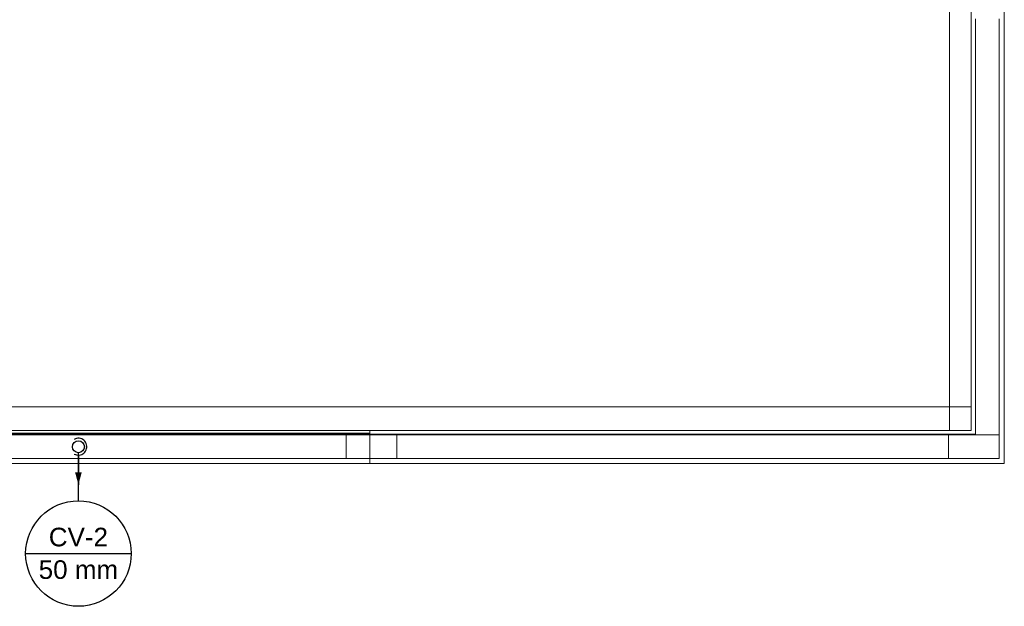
# Model space of a CAD drawing. Header units: millimetres. Extents: x -16331 to -10174, y -4135 to -3584.
# Tile 354 of 456: x -10264 to -10252, y -3947 to -3940. Entities that reach past the tile are written whole.
import ezdxf

# ---------------------------------------------------------------- set-up
doc = ezdxf.new("R2010")
doc.units = ezdxf.units.MM
doc.layers.add('CV-Condutos', color=1, linetype='Continuous')
doc.layers.add('CV-Indicação coluna', color=7, linetype='Continuous')
for name, color, linetype, lineweight in [('IFC-IfcBuildingElementProxy-Contorno', 250, 'Continuous', 5), ('IFC-IfcRoof-Contorno', 250, 'Continuous', 5), ('IFC-Laje-Contorno', 134, 'Continuous', 5), ('IFC-Pilar-Contorno', 83, 'Continuous', 5), ('IFC-Viga-Contorno', 66, 'Continuous', 5)]:
    doc.layers.add(name, color=color, linetype=linetype, lineweight=lineweight)
doc.styles.add('Arial', font='arial.ttf', dxfattribs={"height": 100})

msp = doc.modelspace()

# ---------------------------------------------------------------- hatches: boundary and pattern name
at = {"layer": 'CV-Condutos', "linetype": 'Continuous'}
msp.add_hatch(color=11, dxfattribs=at).paths.add_polyline_path([(-10263.3236, -3945.6176), (-10263.2847, -3945.4727), (-10263.3624, -3945.4727)])

# ---------------------------------------------------------------- linework, layer by layer
msp.add_circle((-10263.3236, -3945.1676), 0.071)
at = {"layer": 'CV-Condutos'}
for points in [[(-10263.3736, -3945.2542), (-10263.3596, -3945.2609), (-10263.3447, -3945.2654), (-10263.3294, -3945.2675), (-10263.3139, -3945.2672), (-10263.2986, -3945.2645), (-10263.2839, -3945.2594), (-10263.2702, -3945.2522), (-10263.2578, -3945.243), (-10263.247, -3945.2319), (-10263.2379, -3945.2193), (-10263.231, -3945.2054), (-10263.2263, -3945.1907), (-10263.2239, -3945.1754), (-10263.2239, -3945.1599), (-10263.2263, -3945.1446), (-10263.231, -3945.1298), (-10263.2379, -3945.116), (-10263.247, -3945.1033), (-10263.2578, -3945.0923), (-10263.2702, -3945.083), (-10263.2839, -3945.0758), (-10263.2986, -3945.0708), (-10263.3139, -3945.0681), (-10263.3294, -3945.0678), (-10263.3447, -3945.0699), (-10263.3596, -3945.0743), (-10263.3736, -3945.081)], [(-10263.3236, -3945.2676), (-10263.3236, -3945.6176)]]:
    msp.add_lwpolyline(points, dxfattribs=at)
at = {"layer": 'CV-Indicação coluna'}
for p, q in [((-10263.3236, -3945.8082), (-10263.3236, -3945.2386)), ((-10263.9472, -3946.4318), (-10262.7, -3946.4318))]:
    msp.add_line(p, q, dxfattribs=at)
msp.add_circle((-10263.3236, -3946.4318), 0.6236, dxfattribs=at)
at = {"layer": 'IFC-IfcBuildingElementProxy-Contorno', "lineweight": 5}
for p, q in [((-10253.0261, -3939.8376), (-10253.0261, -3940.1186)), ((-10253.0261, -3940.1186), (-10253.0261, -3944.6967)), ((-10253.0261, -3944.6967), (-10270.0989, -3944.6967)), ((-10253.0261, -3944.6967), (-10253.0261, -3944.9776)), ((-10252.7689, -3944.6967), (-10253.0261, -3944.6967)), ((-10259.8791, -3945.0096), (-10270.0989, -3945.0096)), ((-10270.0989, -3945.0278), (-10259.8791, -3945.0278))]:
    msp.add_line(p, q, dxfattribs=at)
at = {"layer": 'IFC-IfcRoof-Contorno', "lineweight": 5}
for p, q in [((-10252.3789, -3945.3676), (-10252.3789, -3939.4476)), ((-10252.7689, -3939.8376), (-10252.7689, -3940.1186)), ((-10252.7689, -3940.1186), (-10252.7689, -3944.9776)), ((-10259.8791, -3944.9776), (-10270.0989, -3944.9776)), ((-10259.8791, -3944.9776), (-10259.8791, -3945.0096)), ((-10253.0261, -3944.9776), (-10259.8791, -3944.9776)), ((-10259.8791, -3945.0096), (-10259.8791, -3944.9776)), ((-10252.7689, -3944.9776), (-10253.0261, -3944.9776)), ((-10270.5756, -3945.0176), (-10252.7289, -3945.0176)), ((-10259.8791, -3945.0096), (-10259.8791, -3945.0176)), ((-10259.8791, -3945.0176), (-10259.8791, -3945.0096)), ((-10259.8791, -3945.0176), (-10259.8791, -3945.0278)), ((-10259.8791, -3945.0278), (-10259.8791, -3945.0176)), ((-10259.8791, -3945.0278), (-10259.8791, -3945.3676)), ((-10259.8791, -3945.3676), (-10259.8791, -3945.0278)), ((-10270.0989, -3945.3676), (-10259.8791, -3945.3676)), ((-10259.8791, -3945.3676), (-10253.0261, -3945.3676)), ((-10253.0261, -3945.3676), (-10252.7689, -3945.3676)), ((-10252.7689, -3945.3676), (-10252.7329, -3945.3676)), ((-10252.7329, -3945.3676), (-10252.7289, -3945.3676)), ((-10252.7289, -3945.3676), (-10252.3789, -3945.3676))]:
    msp.add_line(p, q, dxfattribs=at)
at = {"layer": 'IFC-Laje-Contorno', "lineweight": 5}
for p, q in [((-10252.7189, -3945.0276), (-10252.7189, -3940.1076)), ((-10265.4791, -3945.0276), (-10263.4191, -3945.0276)), ((-10263.4191, -3945.0276), (-10259.5591, -3945.0276)), ((-10259.5591, -3945.0276), (-10253.0389, -3945.0276)), ((-10253.0389, -3945.0276), (-10252.7189, -3945.0276))]:
    msp.add_line(p, q, dxfattribs=at)
at = {"layer": 'IFC-Pilar-Contorno', "lineweight": 5}
for p, q in [((-10260.1591, -3945.0276), (-10260.1591, -3945.3076)), ((-10259.5591, -3945.0276), (-10260.1591, -3945.0276)), ((-10259.5591, -3945.3076), (-10259.5591, -3945.0276)), ((-10253.0389, -3945.0276), (-10253.0389, -3945.3076)), ((-10252.7189, -3945.0276), (-10253.0389, -3945.0276)), ((-10252.4389, -3945.0276), (-10252.7189, -3945.0276)), ((-10252.4389, -3945.3076), (-10252.4389, -3945.0276)), ((-10260.1591, -3945.3076), (-10259.5591, -3945.3076)), ((-10253.0389, -3945.3076), (-10252.7189, -3945.3076)), ((-10252.7189, -3945.3076), (-10252.4389, -3945.3076))]:
    msp.add_line(p, q, dxfattribs=at)
at = {"layer": 'IFC-Viga-Contorno', "lineweight": 5}
for p, q in [((-10252.7189, -3940.1076), (-10252.7189, -3945.0276)), ((-10252.4389, -3945.0276), (-10252.4389, -3940.1076)), ((-10260.1591, -3945.0276), (-10265.4791, -3945.0276)), ((-10260.1591, -3945.3076), (-10260.1591, -3945.0276)), ((-10259.5591, -3945.0276), (-10259.5591, -3945.3076)), ((-10253.0389, -3945.0276), (-10259.5591, -3945.0276)), ((-10253.0389, -3945.3076), (-10253.0389, -3945.0276)), ((-10252.7189, -3945.0276), (-10252.4389, -3945.0276)), ((-10265.4791, -3945.3076), (-10260.1591, -3945.3076)), ((-10259.5591, -3945.3076), (-10253.0389, -3945.3076))]:
    msp.add_line(p, q, dxfattribs=at)

# ---------------------------------------------------------------- texts
at = {"layer": 'CV-Indicação coluna', "char_height": 0.22, "attachment_point": 8, "line_spacing_factor": 0.6, "style": 'Arial'}
for s, insert, width in [('CV-2', (-10263.3236, -3946.3492), 1.400488), ('50 mm', (-10263.3236, -3946.7344), 1.878384)]:
    msp.add_mtext(s, dxfattribs=dict(at, insert=insert, width=width))

doc.saveas('drawing.dxf')
